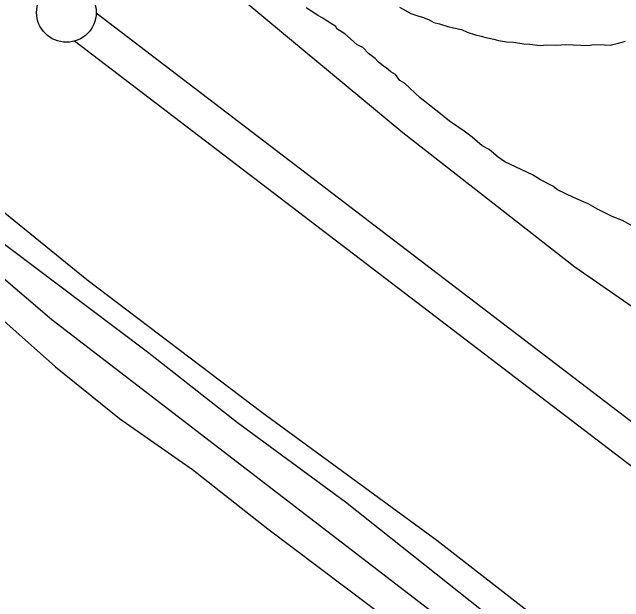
# Model space of a CAD drawing. Extents: x 3297753 to 3335611, y 652252 to 677623.
# Drawn here: x 3308846 to 3309360, y 669379 to 669874 of the extents above; entities that cross this region are included whole.
import ezdxf

# ---------------------------------------------------------------- set-up
doc = ezdxf.new("R2010")
doc.units = 0
for name, color, linetype in [('V-LEVE-TOET', 7, 'Continuous'), ('V-ROAD-CNTR', 7, 'Continuous'), ('V-SITE-VEGE', 7, 'Continuous'), ('V-SURV-LINE', 7, 'Continuous'), ('V-TOPO-SHOR', 7, 'Continuous')]:
    doc.layers.add(name, color=color, linetype=linetype)

msp = doc.modelspace()

# ---------------------------------------------------------------- linework, layer by layer
at = {"layer": 'V-LEVE-TOET'}
for points in [[(3308133.21, 670684.14), (3308250.51, 670519.66), (3308374.97, 670337.24), (3308533.16, 670097.88), (3308603.72, 669995.31), (3308676.85, 669890.86), (3308746.98, 669798.88), (3308783.09, 669756.81), (3308822.07, 669719.91), (3308908.96, 669649.25), (3309055.84, 669538.15), (3309202.86, 669430.58), (3309382.89, 669290.76), (3309531.09, 669190.18), (3309660.89, 669092.14), (3309690.67, 669067.09), (3309712.65, 669045.01), (3309817.76, 668967.41), (3309910.78, 668895.61), (3309933.41, 668877.39), (3310042.12, 668792.22), (3310236.32, 668633.29)], [(3308495.25, 670632.62), (3308581.29, 670500.31), (3308691.23, 670349.36), (3308795.55, 670190.72), (3308833.56, 670130.94), (3308923.2, 670000.24), (3308977.77, 669936.24), (3309079.06, 669851.75), (3309174.42, 669772.8), (3309318.58, 669660.06), (3309436.74, 669578.38), (3309522.36, 669519.23), (3309584.85, 669454.89), (3309681.74, 669370.59), (3309778.17, 669296), (3309850.52, 669235.65), (3309961.42, 669148.99), (3309983.33, 669131.68), (3310092.83, 669047.36), (3310290.15, 668899.76), (3310517.11, 668723.58)]]:
    msp.add_lwpolyline(points, dxfattribs=at)
at = {"layer": 'V-ROAD-CNTR'}
msp.add_lwpolyline([(3307339.14, 672310.87), (3307407.41, 672029.86), (3307476.95, 671732.57), (3307511.07, 671600.1), (3307529.82, 671540.23), (3307554.17, 671481.54), (3307565.65, 671454.66), (3307628.51, 671339.43), (3307687.48, 671244.51), (3307819.52, 671049.73), (3308010.54, 670769.93), (3308276.08, 670379.16), (3308519.64, 670019.78), (3308575.25, 669936.41), (3308626.7, 669864.47), (3308662.44, 669815.55), (3308701.66, 669766.43), (3308749.57, 669726.83), (3308879.73, 669615.8), (3309312.15, 669283.51), (3309781.29, 668929.63), (3310172.08, 668625.19)], dxfattribs=at)
at = {"layer": 'V-SITE-VEGE'}
for points in [[(3309175.71, 669814.24), (3309171.89, 669816.36), (3309168.18, 669821.41), (3309164.36, 669823.53), (3309160.57, 669826.63), (3309157.72, 669828.7), (3309153.94, 669831.8), (3309151.13, 669834.86), (3309145.44, 669839.01), (3309140.76, 669844.1), (3309135.96, 669846.27), (3309130.3, 669851.4), (3309125.58, 669855.52), (3309118.91, 669859.71), (3309118.01, 669861.71), (3309111.34, 669865.91), (3309106.57, 669869.05), (3309102.75, 669871.17), (3309093.23, 669877.44)], [(3309171.56, 669878.04), (3309181.12, 669872.74), (3309186.9, 669870.54), (3309191.75, 669869.35), (3309196.55, 669867.19), (3309200.38, 669865.07), (3309205.22, 669863.89), (3309211.98, 669861.64), (3309216.82, 669860.46), (3309223.62, 669859.19), (3309228.42, 669857.03), (3309235.18, 669854.79), (3309240.02, 669853.6), (3309243.89, 669852.46), (3309250.69, 669851.19), (3309254.56, 669850.05), (3309261.35, 669848.78), (3309267.21, 669848.54), (3309275.97, 669847.19), (3309280.85, 669846.98), (3309289.6, 669845.63), (3309294.53, 669846.4), (3309303.33, 669846.03), (3309311.18, 669846.67), (3309329.75, 669845.89), (3309334.67, 669846.66), (3309343.47, 669846.28), (3309348.35, 669846.08), (3309355.27, 669847.74), (3309361.22, 669849.45)], [(3309379.79, 669687.15), (3309358.75, 669698.81), (3309350.08, 669702.11), (3309337.63, 669708.52), (3309329.98, 669712.76), (3309317.49, 669718.18), (3309304.06, 669724.62), (3309300.27, 669727.72), (3309289.73, 669733.06), (3309283.05, 669737.26), (3309260.02, 669748.02), (3309254.32, 669752.18), (3309246.75, 669758.37), (3309241.02, 669761.55), (3309232.51, 669768.76), (3309225.88, 669773.94), (3309213.51, 669782.29), (3309205.94, 669788.49), (3309188.89, 669801.93), (3309175.71, 669814.24)]]:
    msp.add_lwpolyline(points, dxfattribs=at)
at = {"layer": 'V-SURV-LINE'}
for points in [[(3308916.93, 669873.27), (3309871.28, 669144.69)], [(3309853.07, 669120.85), (3308898.72, 669849.43)]]:
    msp.add_lwpolyline(points, dxfattribs=at)
msp.add_circle((3308891.94, 669873.48), 25, dxfattribs=at)
at = {"layer": 'V-TOPO-SHOR'}
for points in [[(3308303.43, 670378.82), (3308383.14, 670270.91), (3308422.75, 670212.46), (3308484.45, 670120.77), (3308549.12, 670029.93), (3308608.92, 669939.79), (3308677.08, 669839.02), (3308708.14, 669798.07), (3308761.21, 669745.41), (3308790, 669720.2), (3308828.27, 669687.75), (3308884.24, 669645.73), (3308960.13, 669588.68), (3309035.43, 669529.21), (3309126.09, 669462.72), (3309221.26, 669387.24), (3309313.59, 669313.83), (3309396.07, 669250.62), (3309483.65, 669180.84), (3309563.45, 669123.63), (3309622.17, 669077.09), (3309654.59, 669045.37)], [(3308544.23, 669933.42), (3308590.17, 669868.64), (3308614.17, 669839.09), (3308651.48, 669792.63), (3308685.75, 669751.9), (3308729.23, 669707.5), (3308771.54, 669668.77), (3308824.07, 669628.2), (3308882.65, 669576.15), (3308936.45, 669532.73), (3308997.76, 669489.92), (3309061.11, 669440.01), (3309147.21, 669375.1), (3309187.52, 669344.41), (3309284.28, 669266.43), (3309360.01, 669210.84), (3309424.24, 669159.49), (3309496.67, 669103.12), (3309550.55, 669061.56), (3309616.94, 669007.49)]]:
    msp.add_lwpolyline(points, dxfattribs=at)

doc.saveas('drawing.dxf')
